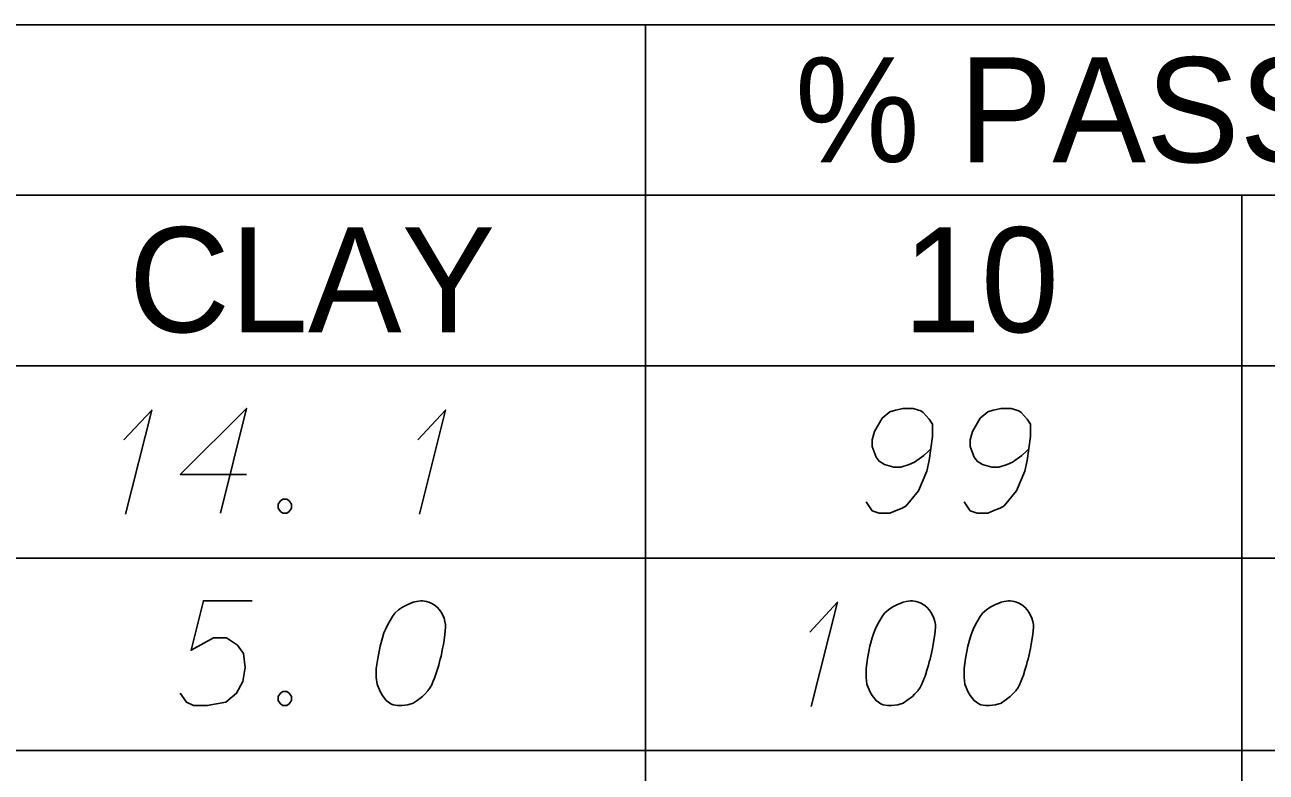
# Model space of a CAD drawing. Extents: x 2074207 to 2076812, y 516372 to 523312.
# Drawn here: x 2076621.8 to 2076678.5, y 516477.3 to 516511.5 of the extents above; entities that cross this region are included whole.
import ezdxf

# ---------------------------------------------------------------- set-up
doc = ezdxf.new("R2010")
doc.units = 0
for name, color, linetype in [('Prop DirtTable_ Soil Test Results - Outline (Major)', 7, 'Continuous'), ('Prop DirtTable_ Soil Test Results - Outline (Minor)', 7, 'Continuous'), ('Prop DirtTable_ Soil Test Results - Tx (Header - Small)', 7, 'Continuous'), ('Prop DirtTable_ Soil Test Results - Tx (Sample Data)', 7, 'Continuous')]:
    doc.layers.add(name, color=color, linetype=linetype)

msp = doc.modelspace()

# ---------------------------------------------------------------- linework, layer by layer
at = {"layer": 'Prop DirtTable_ Soil Test Results - Outline (Major)'}
msp.add_line((2076260.609, 516495.938), (2076811.903, 516495.938), dxfattribs=at)
msp.add_line((2076260.609, 516495.938), (2076811.903, 516495.938), dxfattribs=at)
at = {"layer": 'Prop DirtTable_ Soil Test Results - Outline (Minor)'}
for p, q in [((2076260.609, 516511.538), (2076811.903, 516511.538)), ((2076650.154, 516511.538), (2076650.154, 516487.138)), ((2076526.074, 516503.738), (2076731.93, 516503.738)), ((2076677.413, 516503.738), (2076677.413, 516487.138)), ((2076260.609, 516487.138), (2076811.903, 516487.138)), ((2076260.609, 516487.138), (2076811.903, 516487.138)), ((2076650.154, 516487.138), (2076650.154, 516478.338)), ((2076677.413, 516487.138), (2076677.413, 516478.338)), ((2076260.609, 516478.338), (2076811.903, 516478.338)), ((2076260.609, 516478.338), (2076811.903, 516478.338)), ((2076650.154, 516478.338), (2076650.154, 516469.538)), ((2076677.413, 516478.338), (2076677.413, 516469.538))]:
    msp.add_line(p, q, dxfattribs=at)
at = {"layer": 'Prop DirtTable_ Soil Test Results - Tx (Sample Data)'}
for points in [[(2076626.3, 516492.55), (2076627.57, 516493.911), (2076626.371, 516489.148)], [(2076631.909, 516490.963), (2076628.876, 516490.963), (2076631.909, 516493.986), (2076630.71, 516489.186)], [(2076639.74, 516492.55), (2076641.01, 516493.911), (2076639.811, 516489.148)], [(2076660.236, 516489.715), (2076660.518, 516489.3), (2076660.835, 516489.186), (2076661.329, 516489.186), (2076661.682, 516489.337), (2076661.894, 516489.413), (2076662.07, 516489.526), (2076662.634, 516490.207), (2076663.022, 516491.114), (2076663.128, 516491.605), (2076663.269, 516492.701), (2076663.269, 516493.268), (2076663.128, 516493.495), (2076662.846, 516493.797), (2076662.74, 516493.873), (2076662.387, 516493.986), (2076661.929, 516493.986), (2076661.576, 516493.911), (2076661.329, 516493.835), (2076660.976, 516493.533), (2076660.624, 516492.928), (2076660.518, 516492.55), (2076660.518, 516492.248), (2076660.694, 516491.756), (2076660.835, 516491.567), (2076661.082, 516491.416), (2076661.506, 516491.303), (2076661.823, 516491.303), (2076662.211, 516491.416), (2076662.458, 516491.529), (2076662.881, 516491.832), (2076663.093, 516492.021), (2076663.199, 516492.134)], [(2076664.716, 516489.715), (2076664.998, 516489.3), (2076665.315, 516489.186), (2076665.809, 516489.186), (2076666.162, 516489.337), (2076666.374, 516489.413), (2076666.55, 516489.526), (2076667.114, 516490.207), (2076667.502, 516491.114), (2076667.608, 516491.605), (2076667.749, 516492.701), (2076667.749, 516493.268), (2076667.608, 516493.495), (2076667.326, 516493.797), (2076667.22, 516493.873), (2076666.867, 516493.986), (2076666.409, 516493.986), (2076666.056, 516493.911), (2076665.809, 516493.835), (2076665.456, 516493.533), (2076665.104, 516492.928), (2076664.998, 516492.55), (2076664.998, 516492.248), (2076665.174, 516491.756), (2076665.315, 516491.567), (2076665.562, 516491.416), (2076665.986, 516491.303), (2076666.303, 516491.303), (2076666.691, 516491.416), (2076666.938, 516491.529), (2076667.361, 516491.832), (2076667.573, 516492.021), (2076667.679, 516492.134)], [(2076633.567, 516489.829), (2076633.744, 516489.829), (2076633.849, 516489.753), (2076633.955, 516489.602), (2076633.955, 516489.413), (2076633.849, 516489.262), (2076633.744, 516489.186), (2076633.567, 516489.186), (2076633.461, 516489.262), (2076633.356, 516489.413), (2076633.356, 516489.602), (2076633.461, 516489.753), (2076633.567, 516489.829)], [(2076632.156, 516485.186), (2076629.934, 516485.186), (2076629.369, 516482.918), (2076630.392, 516483.485), (2076630.992, 516483.485), (2076631.486, 516483.145), (2076631.768, 516482.767), (2076631.839, 516482.125), (2076631.733, 516481.482), (2076631.451, 516480.953), (2076630.957, 516480.537), (2076630.11, 516480.386), (2076629.475, 516480.386), (2076629.158, 516480.537), (2076628.876, 516480.953)], [(2076639.952, 516485.186), (2076639.882, 516485.186), (2076639.67, 516485.148), (2076639.529, 516485.111), (2076639.423, 516485.073), (2076639.247, 516484.997), (2076639.035, 516484.884), (2076638.859, 516484.77), (2076638.682, 516484.619), (2076638.576, 516484.468), (2076638.471, 516484.279), (2076638.365, 516484.09), (2076638.259, 516483.863), (2076638.188, 516483.712), (2076638.118, 516483.485), (2076638.012, 516483.107), (2076637.906, 516482.541), (2076637.836, 516482.087), (2076637.836, 516481.671), (2076637.871, 516481.369), (2076638.012, 516481.029), (2076638.118, 516480.84), (2076638.294, 516480.613), (2076638.506, 516480.462), (2076638.612, 516480.424), (2076638.823, 516480.386), (2076639, 516480.386), (2076639.282, 516480.424), (2076639.529, 516480.5), (2076639.705, 516480.613), (2076639.952, 516480.802), (2076640.058, 516480.915), (2076640.199, 516481.066), (2076640.305, 516481.218), (2076640.375, 516481.331), (2076640.446, 516481.52), (2076640.481, 516481.596), (2076640.552, 516481.785), (2076640.622, 516482.011), (2076640.693, 516482.238), (2076640.728, 516482.389), (2076640.763, 516482.503), (2076640.799, 516482.654), (2076640.869, 516482.994), (2076640.905, 516483.183), (2076640.94, 516483.372), (2076640.975, 516483.637), (2076641.01, 516483.977), (2076641.01, 516484.09), (2076640.975, 516484.241), (2076640.94, 516484.392), (2076640.834, 516484.619), (2076640.728, 516484.77), (2076640.622, 516484.884), (2076640.481, 516484.997), (2076640.34, 516485.073), (2076640.234, 516485.111), (2076640.129, 516485.148), (2076639.952, 516485.186)], [(2076662.352, 516485.186), (2076662.282, 516485.186), (2076662.07, 516485.148), (2076661.929, 516485.111), (2076661.823, 516485.073), (2076661.647, 516484.997), (2076661.435, 516484.884), (2076661.259, 516484.77), (2076661.082, 516484.619), (2076660.976, 516484.468), (2076660.871, 516484.279), (2076660.765, 516484.09), (2076660.659, 516483.863), (2076660.588, 516483.712), (2076660.518, 516483.485), (2076660.412, 516483.107), (2076660.306, 516482.541), (2076660.236, 516482.087), (2076660.236, 516481.671), (2076660.271, 516481.369), (2076660.412, 516481.029), (2076660.518, 516480.84), (2076660.694, 516480.613), (2076660.906, 516480.462), (2076661.012, 516480.424), (2076661.223, 516480.386), (2076661.4, 516480.386), (2076661.682, 516480.424), (2076661.929, 516480.5), (2076662.105, 516480.613), (2076662.352, 516480.802), (2076662.458, 516480.915), (2076662.599, 516481.066), (2076662.705, 516481.218), (2076662.775, 516481.331), (2076662.846, 516481.52), (2076662.881, 516481.596), (2076662.952, 516481.785), (2076663.022, 516482.011), (2076663.093, 516482.238), (2076663.128, 516482.389), (2076663.163, 516482.503), (2076663.199, 516482.654), (2076663.269, 516482.994), (2076663.305, 516483.183), (2076663.34, 516483.372), (2076663.375, 516483.637), (2076663.41, 516483.977), (2076663.41, 516484.09), (2076663.375, 516484.241), (2076663.34, 516484.392), (2076663.234, 516484.619), (2076663.128, 516484.77), (2076663.022, 516484.884), (2076662.881, 516484.997), (2076662.74, 516485.073), (2076662.634, 516485.111), (2076662.529, 516485.148), (2076662.352, 516485.186)], [(2076666.832, 516485.186), (2076666.762, 516485.186), (2076666.55, 516485.148), (2076666.409, 516485.111), (2076666.303, 516485.073), (2076666.127, 516484.997), (2076665.915, 516484.884), (2076665.739, 516484.77), (2076665.562, 516484.619), (2076665.456, 516484.468), (2076665.351, 516484.279), (2076665.245, 516484.09), (2076665.139, 516483.863), (2076665.068, 516483.712), (2076664.998, 516483.485), (2076664.892, 516483.107), (2076664.786, 516482.541), (2076664.716, 516482.087), (2076664.716, 516481.671), (2076664.751, 516481.369), (2076664.892, 516481.029), (2076664.998, 516480.84), (2076665.174, 516480.613), (2076665.386, 516480.462), (2076665.492, 516480.424), (2076665.703, 516480.386), (2076665.88, 516480.386), (2076666.162, 516480.424), (2076666.409, 516480.5), (2076666.585, 516480.613), (2076666.832, 516480.802), (2076666.938, 516480.915), (2076667.079, 516481.066), (2076667.185, 516481.218), (2076667.255, 516481.331), (2076667.326, 516481.52), (2076667.361, 516481.596), (2076667.432, 516481.785), (2076667.502, 516482.011), (2076667.573, 516482.238), (2076667.608, 516482.389), (2076667.643, 516482.503), (2076667.679, 516482.654), (2076667.749, 516482.994), (2076667.785, 516483.183), (2076667.82, 516483.372), (2076667.855, 516483.637), (2076667.89, 516483.977), (2076667.89, 516484.09), (2076667.855, 516484.241), (2076667.82, 516484.392), (2076667.714, 516484.619), (2076667.608, 516484.77), (2076667.502, 516484.884), (2076667.361, 516484.997), (2076667.22, 516485.073), (2076667.114, 516485.111), (2076667.009, 516485.148), (2076666.832, 516485.186)], [(2076657.66, 516483.75), (2076658.93, 516485.111), (2076657.731, 516480.348)], [(2076633.567, 516481.029), (2076633.744, 516481.029), (2076633.849, 516480.953), (2076633.955, 516480.802), (2076633.955, 516480.613), (2076633.849, 516480.462), (2076633.744, 516480.386), (2076633.567, 516480.386), (2076633.461, 516480.462), (2076633.356, 516480.613), (2076633.356, 516480.802), (2076633.461, 516480.953), (2076633.567, 516481.029)]]:
    msp.add_lwpolyline(points, dxfattribs=at)

# ---------------------------------------------------------------- texts
at = {"layer": 'Prop DirtTable_ Soil Test Results - Tx (Header - Small)'}
for s, height, p in [('% PASSING (SIEVES)', 4.79998, (2076656.984, 516505.249)), ('CLAY', 4.8, (2076626.513, 516497.473)), ('10', 4.8, (2076661.92, 516497.473))]:
    msp.add_text(s, height=height, dxfattribs=at).set_placement(p)

doc.saveas('drawing.dxf')
